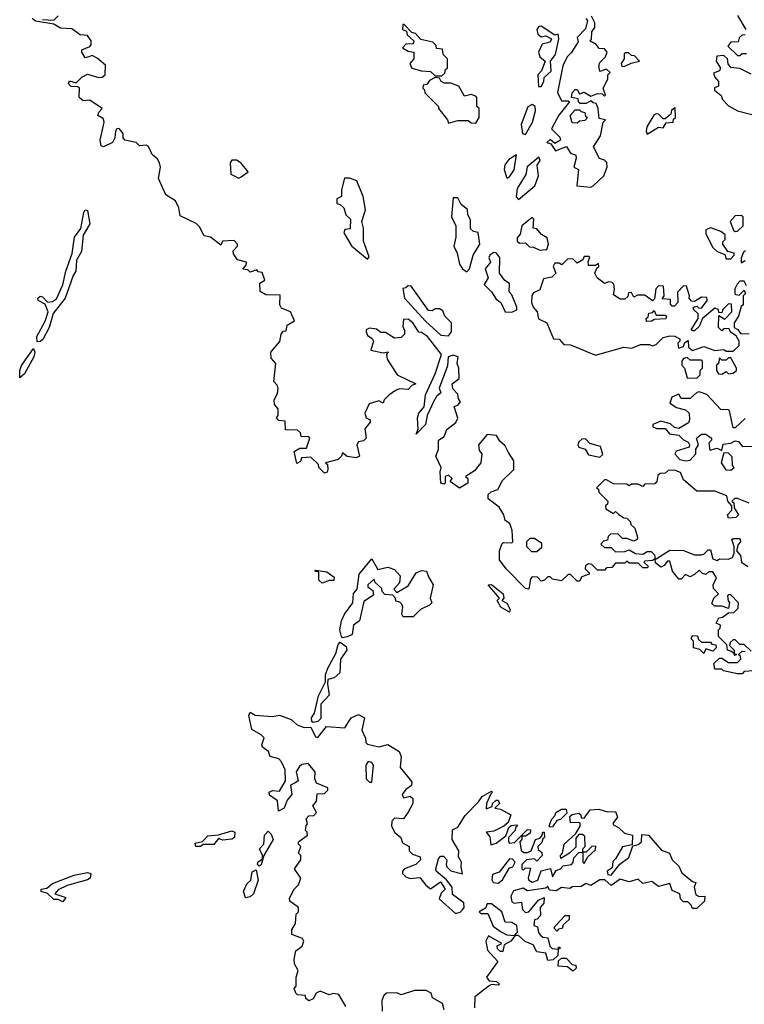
# Model space of a CAD drawing. Extents: x 1980017 to 2252640, y 74400 to 266395.
# Tile 364 of 388: x 2204024 to 2207235, y 213205 to 217569. Entities that reach past the tile are written whole.
import ezdxf

# ---------------------------------------------------------------- set-up
doc = ezdxf.new("R2010")
doc.units = 0

msp = doc.modelspace()

# ---------------------------------------------------------------- linework, layer by layer
at = {"layer": '0CON20XD'}
for points in [[(2204125, 217570), (2204175, 217567.5), (2204195, 217586.7)], [(2207205, 217587.5), (2207242.5, 217525)], [(2204330, 217405), (2204315, 217400), (2204300, 217425), (2204300, 217435), (2204335, 217450), (2204341.7, 217458.3), (2204341.2, 217475), (2204325, 217498.8), (2204292.7, 217502.7), (2204255, 217528), (2204205, 217531.2), (2204175, 217550), (2204095, 217562.5), (2204080, 217575)], [(2205895, 217320), (2205908.3, 217331.7), (2205911.7, 217348.3), (2205920, 217355), (2205920, 217395), (2205900, 217415), (2205898.3, 217438.3), (2205871.7, 217441.7), (2205870, 217455), (2205855, 217470), (2205801.7, 217481.7), (2205778.3, 217508.3), (2205761.7, 217511.7), (2205728.3, 217548.3), (2205721.7, 217548.3), (2205720, 217525), (2205738.3, 217518.3), (2205741.7, 217501.7), (2205770, 217475), (2205768.3, 217461.7), (2205735, 217460), (2205720, 217445), (2205745, 217430), (2205770, 217425), (2205770, 217395), (2205752.5, 217375), (2205762.5, 217355), (2205805, 217342.5), (2205845, 217340), (2205865, 217320), (2205895, 217320)], [(2206532.5, 217575), (2206540, 217565), (2206531.7, 217528.3), (2206495, 217490), (2206498.3, 217471.7), (2206468.3, 217421.7), (2206450, 217405), (2206431.2, 217365), (2206407, 217247), (2206425, 217210), (2206455, 217210), (2206460, 217205), (2206413.9, 217146.1), (2206380, 217085), (2206418.3, 217048.3), (2206420, 217035), (2206395, 217020), (2206375, 217037.5), (2206360, 217025), (2206378.3, 217018.3), (2206398.3, 216988.3), (2206447, 217007), (2206465, 216977.5), (2206488.3, 216968.3), (2206490, 216955), (2206480, 216915), (2206500, 216905), (2206493, 216833), (2206555, 216827.5)], [(2206555, 216827.5), (2206565, 216832.5), (2206612.5, 216877.5), (2206627.5, 216915), (2206626.1, 216936.1), (2206616.1, 216946.1), (2206593.3, 216953.3), (2206566.7, 217005), (2206597.5, 217055), (2206610, 217115), (2206620, 217125), (2206591.7, 217131.7), (2206587.5, 217175), (2206578.3, 217198.3), (2206565, 217200), (2206555, 217210), (2206535, 217197.5), (2206508.3, 217198.3), (2206500, 217205), (2206498.3, 217218.3), (2206470, 217225), (2206472.5, 217245), (2206485, 217260), (2206495, 217260), (2206505, 217240), (2206525, 217247.5), (2206555, 217230), (2206585, 217242.5), (2206605, 217240), (2206615, 217230), (2206620, 217235), (2206610, 217265), (2206630, 217305), (2206630, 217325), (2206640, 217335), (2206625, 217350), (2206595, 217340), (2206590, 217365), (2206595, 217380), (2206620, 217405), (2206627.5, 217425), (2206615, 217440), (2206591.7, 217441.7), (2206579.3, 217459.3), (2206550, 217475), (2206557.5, 217482.5), (2206560, 217515), (2206572.5, 217535), (2206572.5, 217555), (2206557.5, 217585)], [(2206335, 217272.5), (2206346.7, 217295), (2206347.5, 217312.5), (2206378.8, 217341.2), (2206376.7, 217385), (2206398, 217415), (2206412.5, 217485), (2206410, 217505), (2206395, 217500), (2206335, 217540.8), (2206325, 217538.8), (2206315.8, 217525), (2206320, 217505), (2206335, 217493.3), (2206355, 217497.5), (2206380, 217485), (2206375, 217470), (2206340, 217460), (2206323.3, 217425), (2206328.8, 217405), (2206352.5, 217385), (2206337, 217343), (2206320, 217325), (2206323, 217273), (2206335, 217272.5)], [(2207238.3, 217501.7), (2207225, 217500), (2207211.7, 217488.3), (2207208.3, 217471.7), (2207175, 217470), (2207161.7, 217451.7), (2207205, 217410), (2207215, 217410), (2207225, 217420), (2207245, 217420)], [(2206691.7, 217361.7), (2206705, 217362.5), (2206733, 217377), (2206770, 217385), (2206748.3, 217408.3), (2206735, 217410), (2206721.7, 217421.7), (2206708.3, 217421.7), (2206702.5, 217417.5), (2206702.5, 217395), (2206690, 217375), (2206691.7, 217361.7)], [(2207265, 214770), (2207235, 214800), (2207215, 214800), (2207195, 214820), (2207185, 214820), (2207171.7, 214808.3), (2207170, 214795), (2207190, 214775), (2207190, 214760), (2207200, 214755), (2207191.7, 214751.7), (2207190, 214760), (2207175, 214770), (2207160, 214775), (2207158.3, 214798.3), (2207120, 214835), (2207120, 214865), (2207128.3, 214871.7), (2207130, 214885), (2207110, 214895), (2207121.7, 214918.3), (2207138.3, 214921.7), (2207165, 214940), (2207188.3, 214941.7), (2207208.3, 214961.7), (2207210, 214985), (2207175, 215020), (2207165, 215020), (2207160, 215015), (2207163, 214993), (2207170, 214985), (2207165, 214960), (2207135, 214970), (2207105, 214970), (2207091.7, 214981.7), (2207100, 215005), (2207120, 215025), (2207098.3, 215048.3), (2207097.5, 215065), (2207112.5, 215095), (2207095, 215122.5), (2207078.3, 215121.7), (2207065, 215110), (2207050, 215115), (2207035, 215130), (2207015, 215110), (2206995, 215100), (2206975, 215110), (2206955, 215090), (2206945, 215090), (2206917.5, 215125), (2206905, 215170), (2206895, 215170), (2206880, 215150), (2206865, 215142.5), (2206841.7, 215161.7), (2206840, 215180), (2206827.5, 215172.5), (2206795, 215170), (2206790, 215165), (2206810, 215145), (2206805, 215140), (2206785, 215140), (2206765, 215160), (2206725, 215160), (2206715, 215170), (2206705, 215160), (2206665, 215160), (2206648.3, 215141.7), (2206625, 215140), (2206615, 215130), (2206585, 215130), (2206560, 215155), (2206545, 215157.5), (2206531.7, 215148.3), (2206530, 215135), (2206548.3, 215118.3), (2206548.3, 215111.7), (2206515, 215100), (2206505, 215080), (2206495, 215080), (2206465, 215110), (2206455, 215110), (2206425, 215082.5), (2206385, 215090), (2206375, 215100), (2206365, 215100), (2206350, 215085), (2206335, 215080), (2206318.3, 215098.3), (2206295, 215100), (2206288.3, 215091.7), (2206280, 215045), (2206265, 215047.5), (2206180, 215135), (2206150, 215175), (2206150, 215215), (2206160, 215245), (2206168.3, 215251.7), (2206205, 215250), (2206210, 215255), (2206206.7, 215305), (2206196.1, 215336.1), (2206175, 215350), (2206170, 215375), (2206148.3, 215408.3), (2206100, 215445), (2206100, 215465), (2206113, 215477), (2206143, 215487), (2206163.6, 215526.4), (2206213.9, 215576.1), (2206213.9, 215613.9), (2206190.7, 215650.7), (2206175, 215680), (2206151.7, 215701.7), (2206136.4, 215726.4), (2206095, 215730), (2206056.7, 215685), (2206060.4, 215660.5), (2206072.5, 215645), (2206067.5, 215605), (2206040, 215570), (2206000, 215545), (2206010, 215535), (2206010, 215515), (2205973, 215493), (2205931.7, 215521.7), (2205940, 215535), (2205925, 215550), (2205910, 215545), (2205910, 215515), (2205905, 215510), (2205890, 215515), (2205887.5, 215565), (2205892.5, 215585), (2205867.5, 215635), (2205880, 215665), (2205880, 215705), (2205905, 215722.5), (2205917, 215753), (2205956.4, 215783.6), (2205966.4, 215803.6), (2205950, 215855), (2205965, 215860), (2205977.5, 215875), (2205968.3, 215888.3), (2205965, 215910), (2205943, 215933), (2205940, 215955), (2205971.7, 215978.3), (2205970, 216025), (2205962.5, 216045), (2205967.5, 216075), (2205945, 216082.5), (2205922.5, 216075), (2205920, 216035), (2205883.6, 215936.4), (2205890, 215915), (2205870.7, 215899.3), (2205857.5, 215875), (2205830, 215815), (2205822.5, 215775), (2205781.7, 215731.7), (2205790, 215755), (2205787.5, 215805), (2205793.3, 215825), (2205816.2, 215853.8), (2205823, 215907), (2205865, 216000), (2205893.3, 216085), (2205831.2, 216165), (2205805, 216182.5), (2205793.6, 216183.6), (2205766.2, 216225), (2205745, 216241.2), (2205725, 216240), (2205721.7, 216208.3), (2205730, 216195), (2205730, 216175), (2205715, 216160), (2205685, 216157.5), (2205645, 216182.5), (2205625, 216182.5), (2205605, 216197.5), (2205575, 216202.5), (2205560, 216195), (2205560, 216185), (2205565, 216170), (2205586.4, 216156.4), (2205592.5, 216145), (2205580, 216105), (2205635, 216092.5), (2205657.5, 216097.5), (2205650, 216085), (2205652.5, 216065), (2205697.5, 215995), (2205780, 215955), (2205761.7, 215948.3), (2205745, 215930), (2205707, 215933), (2205690, 215925), (2205660, 215905), (2205640, 215885), (2205635, 215870), (2205615, 215880), (2205573.3, 215866.7), (2205553.3, 215825), (2205560, 215805), (2205577.5, 215795), (2205577.5, 215785), (2205553.6, 215756.4), (2205560, 215715), (2205547, 215703), (2205525, 215697.5), (2205517.5, 215685), (2205530, 215635), (2205515, 215627.5), (2205475, 215632.5), (2205455, 215650), (2205450, 215635), (2205435, 215620), (2205380, 215605), (2205387.5, 215597.5), (2205390, 215575), (2205386.4, 215563.6), (2205375, 215560), (2205350, 215585), (2205348.3, 215598.3), (2205315, 215630), (2205273, 215627), (2205268.3, 215611.7), (2205251.7, 215601.7), (2205240, 215655), (2205265, 215670), (2205295, 215670), (2205310, 215715), (2205305, 215720), (2205271.7, 215721.7), (2205268.3, 215738.3), (2205255, 215750), (2205201.7, 215751.7), (2205200, 215790), (2205173, 215793), (2205162.5, 215805), (2205170, 215815), (2205170, 215845), (2205153, 215863), (2205152.5, 215885), (2205167, 215913), (2205170, 215935), (2205165, 215950), (2205150, 215965), (2205160, 216045), (2205138.3, 216068.3), (2205137.5, 216095), (2205177, 216143), (2205182.5, 216175), (2205191.7, 216188.3), (2205205, 216190), (2205210, 216215), (2205242.5, 216235), (2205223.9, 216273.9), (2205185, 216290), (2205177.5, 216305), (2205178.3, 216348.3), (2205115, 216350), (2205090, 216365), (2205088.3, 216401.7), (2205110, 216415), (2205098.3, 216448.3), (2205081.7, 216451.7), (2205075, 216460), (2205045, 216450), (2205035, 216460), (2205013.6, 216463.6), (2205028.3, 216481.7), (2205030, 216495), (2204990, 216505), (2204971.7, 216531.7), (2204970, 216545), (2204990, 216565), (2204990, 216575), (2204975, 216590), (2204923, 216587), (2204915, 216570), (2204870, 216605), (2204841.2, 216611.2), (2204820.9, 216650.9), (2204806.2, 216666.2), (2204735, 216700), (2204729.2, 216735), (2204715, 216766.7), (2204672.3, 216792.3), (2204640, 216865), (2204647.8, 216915), (2204644.5, 216934.5), (2204635, 216951.2), (2204611.2, 216971.2), (2204595, 217006.7), (2204585, 217013.3), (2204555, 217010), (2204540, 217025), (2204490, 217035), (2204482.5, 217045), (2204482.5, 217065), (2204465, 217086.7), (2204455, 217086), (2204448.8, 217075), (2204446.2, 217045), (2204436, 217025), (2204396.1, 217006.1), (2204385, 217010), (2204380.6, 217035), (2204398.8, 217115), (2204395, 217130), (2204370, 217145), (2204375, 217160), (2204390, 217175), (2204335, 217212.5), (2204305, 217210), (2204287.5, 217225), (2204290, 217265), (2204281.7, 217271.7), (2204253, 217273), (2204240, 217285), (2204245, 217297.5), (2204275, 217290), (2204300, 217315), (2204325, 217327.5), (2204375, 217313.3), (2204390, 217315), (2204402.5, 217325), (2204405, 217367.5), (2204368.3, 217398.3), (2204345, 217410), (2204330, 217405)], [(2207265, 217327.5), (2207215, 217353.3), (2207175, 217357.5), (2207163, 217373), (2207160, 217395), (2207145, 217410), (2207113, 217407), (2207110, 217385), (2207130, 217355), (2207125, 217342.5), (2207098.3, 217331.7), (2207103.9, 217313.9), (2207120, 217295), (2207120, 217275), (2207102.5, 217267.5), (2207103.3, 217256.7), (2207133, 217233), (2207138, 217215), (2207165, 217186.7), (2207205, 217165.6), (2207268.3, 217148.3)], [(2206045, 217110), (2206060, 217135), (2206060, 217175), (2206050, 217185), (2206050, 217225), (2206045, 217230), (2206025, 217237.5), (2205995, 217230), (2205970, 217275), (2205935, 217287.5), (2205905, 217287.5), (2205892.5, 217295), (2205885, 217310), (2205865, 217312.5), (2205840.7, 217299.3), (2205828.3, 217281.7), (2205811.7, 217278.3), (2205810, 217265), (2205818.3, 217258.3), (2205820, 217245), (2205880, 217185), (2205880, 217175), (2205920, 217125), (2205925, 217110), (2205965, 217122.5), (2206011.7, 217121.7), (2206025, 217112.5), (2206045, 217110)], [(2206265, 217060), (2206296, 217115), (2206310, 217165), (2206308.8, 217185), (2206295, 217193.3), (2206276.4, 217183.6), (2206246.7, 217105), (2206252.5, 217065), (2206265, 217060)], [(2206495, 217110), (2206471.7, 217111.7), (2206463.3, 217145), (2206485, 217170), (2206505, 217170), (2206511.7, 217161.7), (2206528.3, 217158.3), (2206531.7, 217141.7), (2206540, 217135), (2206528.3, 217121.7), (2206505, 217120), (2206495, 217110)], [(2206805, 217062.5), (2206855, 217092.5), (2206875, 217090), (2206888.3, 217111.7), (2206920, 217115), (2206921.7, 217128.3), (2206930, 217135), (2206928.3, 217178.3), (2206912.5, 217167.5), (2206910, 217150), (2206885, 217130), (2206875, 217130), (2206855, 217150), (2206845, 217152.5), (2206834, 217146), (2206803.3, 217095), (2206800, 217075), (2206805, 217062.5)], [(2204995, 216867.5), (2205005, 216872.5), (2205036.7, 216895), (2205005, 216933.3), (2204985, 216946), (2204963.9, 216946.1), (2204957.5, 216935), (2204960, 216885), (2204995, 216867.5)], [(2206185, 216867.5), (2206195, 216872.5), (2206215.8, 216904.2), (2206225, 216970), (2206191.2, 216948.8), (2206173.6, 216926.4), (2206171.2, 216905), (2206181.2, 216871.2), (2206185, 216867.5)], [(2206235, 216772.5), (2206307, 216833), (2206323, 216877), (2206317.5, 216925), (2206330, 216945), (2206325, 216960), (2206272.5, 216917.5), (2206267, 216883), (2206228.8, 216821.2), (2206223.8, 216783.8), (2206235, 216772.5)], [(2205565, 216507.5), (2205572.5, 216517.5), (2205548.3, 216588.3), (2205547.5, 216645), (2205540, 216675), (2205556.4, 216726.4), (2205546.7, 216785), (2205517.5, 216855), (2205485, 216867.5), (2205463, 216867), (2205450, 216815), (2205450, 216785), (2205430, 216775), (2205430, 216755), (2205445, 216750), (2205460, 216735), (2205470, 216705), (2205490, 216685), (2205488.3, 216641.7), (2205465, 216640), (2205460, 216625), (2205495, 216566.2), (2205565, 216507.5)], [(2206005, 216452), (2206018, 216465), (2206034.3, 216525.7), (2206063.8, 216575), (2206056.4, 216626.4), (2206035, 216630), (2206022.5, 216642.5), (2206021.7, 216681.7), (2206010, 216705), (2206008.3, 216728.3), (2205980.7, 216750.7), (2205965, 216780), (2205945, 216780), (2205937.5, 216695), (2205957.5, 216655), (2205957.5, 216605), (2205947.5, 216565), (2205962.5, 216535), (2205973.3, 216485), (2205986.7, 216465), (2206005, 216452)], [(2204102, 216142), (2204100, 216165), (2204136.9, 216233.1), (2204150.8, 216275), (2204137.7, 216307.7), (2204106.2, 216325), (2204104, 216335), (2204115, 216343.8), (2204125, 216341.2), (2204147.7, 216317.7), (2204169.8, 216320.2), (2204187.4, 216332.6), (2204215.5, 216394.4), (2204228.9, 216455), (2204256.8, 216533.2), (2204267.1, 216605), (2204295.8, 216644.2), (2204309.2, 216715), (2204315, 216726.2), (2204325, 216723.3), (2204334.4, 216665), (2204305.5, 216614.5), (2204298.3, 216541.7), (2204276.6, 216503.4), (2204273.1, 216455), (2204260.6, 216435), (2204225.5, 216334.5), (2204172.5, 216267.5), (2204154.3, 216205), (2204127.6, 216152.4), (2204115, 216142.9), (2204102, 216142)], [(2206328.3, 216548.3), (2206355, 216550), (2206360, 216550), (2206367.5, 216575), (2206361.7, 216601.7), (2206337, 216617), (2206315, 216642.5), (2206300, 216645), (2206302.5, 216685), (2206295, 216692.5), (2206250, 216655), (2206241.7, 216618.3), (2206228.3, 216601.7), (2206228.3, 216588.3), (2206238.3, 216578.3), (2206265, 216580), (2206283, 216563), (2206301.7, 216561.7), (2206328.3, 216548.3)], [(2207195, 216630), (2207205, 216632.5), (2207230, 216655), (2207230, 216695), (2207221.7, 216701.7), (2207195, 216700), (2207172.5, 216675), (2207187, 216637), (2207195, 216630)], [(2207175, 216510), (2207190, 216525), (2207190, 216535), (2207161.7, 216541.7), (2207140, 216575), (2207140, 216585), (2207150, 216595), (2207150, 216615), (2207130.7, 216630.7), (2207086.4, 216646.4), (2207065, 216637.5), (2207065, 216620), (2207095, 216560), (2207115, 216542.5), (2207148.3, 216528.3), (2207155, 216510), (2207175, 216510)], [(2207240, 216545), (2207231.7, 216538.3), (2207221.7, 216511.7), (2207221.7, 216491.7), (2207238.3, 216501.7)], [(2206205, 216272.9), (2206226.4, 216283.6), (2206227.5, 216295), (2206205, 216350), (2206193, 216363), (2206195, 216400), (2206173.6, 216413.6), (2206150, 216445), (2206152.5, 216515), (2206136.1, 216536.1), (2206125, 216536.7), (2206107.5, 216525), (2206103.3, 216515), (2206110, 216495), (2206087.5, 216465), (2206100, 216425), (2206082.5, 216395), (2206115, 216362.5), (2206135, 216331.2), (2206156.4, 216316.4), (2206175, 216273.8), (2206205, 216272.9)], [(2206575, 216082.5), (2206701.7, 216118.3), (2206736.1, 216113.9), (2206775, 216130), (2206815, 216130), (2206827, 216123), (2206845, 216130), (2206875, 216160), (2206905, 216167.5), (2206927, 216167), (2206950, 216155), (2206950, 216145), (2206940, 216135), (2206943, 216113), (2206965, 216120), (2206971.7, 216138.3), (2206987, 216147), (2206988.3, 216118.3), (2207005, 216102.5), (2207055, 216120), (2207105, 216102.5), (2207145, 216107.5), (2207155, 216100), (2207185, 216100), (2207212.5, 216125), (2207212.5, 216145), (2207198.3, 216168.3), (2207173.6, 216183.6), (2207168.3, 216198.3), (2207145, 216200), (2207135, 216190), (2207120, 216205), (2207121.7, 216258.3), (2207148.3, 216241.7), (2207180, 216275), (2207178.3, 216308.3), (2207165, 216310), (2207140, 216285), (2207135, 216270), (2207121.7, 216271.7), (2207120, 216285), (2207105, 216290), (2207050, 216245), (2207035, 216210), (2207015, 216190), (2207005, 216190), (2207000, 216195), (2207030, 216245), (2207030, 216265), (2207010, 216285), (2207010, 216295), (2207025, 216300), (2207031.7, 216291.7), (2207045, 216290), (2207070, 216325), (2207068.3, 216338.3), (2207045, 216340), (2207015, 216320), (2207001.7, 216321.7), (2206990, 216335), (2206992.5, 216345), (2206978.3, 216388.3), (2206965, 216390), (2206938.3, 216361.7), (2206940, 216315), (2206925, 216300), (2206915, 216300), (2206908.3, 216308.3), (2206908.3, 216328.3), (2206871.7, 216331.7), (2206880, 216345), (2206877.5, 216387.5), (2206855, 216390), (2206843, 216377), (2206837.5, 216332.5), (2206827.5, 216322.5), (2206795, 216347.5), (2206762.5, 216347.5), (2206745, 216340), (2206735, 216360), (2206721.7, 216358.3), (2206718.3, 216341.7), (2206705, 216330), (2206685, 216330), (2206655, 216350), (2206660, 216375), (2206657, 216397), (2206650, 216405), (2206635, 216407.5), (2206615, 216400), (2206582.5, 216425), (2206573.3, 216445), (2206581.7, 216468.3), (2206590, 216475), (2206588.3, 216488.3), (2206575, 216480), (2206545, 216480), (2206542.5, 216497.5), (2206550, 216515), (2206545, 216520), (2206525, 216520), (2206520, 216505), (2206495, 216490), (2206475, 216510), (2206451.7, 216508.3), (2206427, 216483), (2206415, 216490), (2206395, 216490), (2206387.5, 216475), (2206400, 216445), (2206381.7, 216428.3), (2206345, 216420), (2206328.3, 216371.7), (2206301.7, 216358.3), (2206293, 216347), (2206292.5, 216315), (2206300, 216295), (2206317.5, 216275), (2206323, 216243), (2206360, 216225), (2206390, 216155), (2206415, 216152.5), (2206435, 216130), (2206465, 216127.5), (2206575, 216082.5)], [(2207245, 216390), (2207235, 216410), (2207215, 216410), (2207203, 216397), (2207193.6, 216376.4), (2207193.3, 216353.3), (2207211.7, 216348.3), (2207235, 216370), (2207240, 216355), (2207230, 216345), (2207230, 216305), (2207221.7, 216298.3), (2207210, 216255), (2207190, 216225), (2207190, 216205), (2207206.4, 216196.4), (2207218.3, 216178.3), (2207257, 216177)], [(2205925, 216168), (2205938, 216185), (2205937.5, 216225), (2205907.5, 216255), (2205899.3, 216279.3), (2205885, 216287.5), (2205865, 216287.5), (2205851.7, 216278.3), (2205835, 216280), (2205758.3, 216388.3), (2205745, 216390), (2205735, 216380), (2205721.7, 216378.3), (2205728.8, 216335), (2205823.1, 216233.1), (2205891.1, 216171.1), (2205925, 216168)], [(2206801.7, 216231.7), (2206800, 216245), (2206808.3, 216251.7), (2206811.7, 216268.3), (2206828.3, 216271.7), (2206835, 216280), (2206845, 216260), (2206885, 216260), (2206890, 216255), (2206887, 216243), (2206835, 216240), (2206825, 216232.5), (2206801.7, 216231.7)], [(2204025, 215982.5), (2204024.4, 216015), (2204032.8, 216037.2), (2204085, 216112.5), (2204092, 216095), (2204087.1, 216075), (2204045, 216000), (2204025, 215982.5)], [(2207025, 215980), (2207040, 215995), (2207040, 216015), (2207050, 216025), (2207050, 216055), (2207045, 216060), (2206995, 216060), (2206981.7, 216071.7), (2206965, 216067.5), (2206957.5, 216055), (2206958.3, 216038.3), (2206970, 216025), (2206981.7, 215981.7), (2207025, 215980)], [(2207135, 215997.5), (2207155, 216010), (2207165, 216000), (2207185, 216002.5), (2207200, 216015), (2207200, 216025), (2207175, 216070), (2207165, 216070), (2207155, 216060), (2207135, 216060), (2207125, 216070), (2207120, 216045), (2207112.5, 216037.5), (2207112.5, 216015), (2207120, 216000), (2207135, 215997.5)], [(2207238.3, 215801.7), (2207195, 215760), (2207185, 215760), (2207170, 215835), (2207165, 215840), (2207131.7, 215841.7), (2207068.3, 215908.3), (2207035, 215920), (2207025, 215917.5), (2206995, 215890), (2206955, 215890), (2206945, 215910), (2206913.6, 215896.4), (2206905, 215870), (2206935, 215850), (2206975, 215840), (2206990, 215825), (2206992.5, 215795), (2206988.3, 215781.7), (2206945, 215756.7), (2206925, 215761.2), (2206907.3, 215777.3), (2206865, 215790), (2206830, 215775), (2206830, 215765), (2206847, 215757), (2206885, 215757.5), (2206904.2, 215734.2), (2206945, 215727.5), (2206965, 215707.5), (2206986.4, 215696.4), (2206992.5, 215685), (2206990, 215675), (2206933, 215657), (2206927.5, 215645), (2206950, 215620), (2206976.4, 215613.6), (2206995, 215616.7), (2207020, 215645), (2207020, 215665), (2207032.5, 215685), (2207022.5, 215715), (2207045, 215732.5), (2207065, 215732.5), (2207090, 215715), (2207090, 215705), (2207078.3, 215691.7), (2207081.7, 215661.7), (2207115, 215670), (2207135, 215660), (2207141.7, 215688.3), (2207175, 215692.5), (2207195, 215702.5), (2207209.3, 215699.3), (2207227.5, 215677.5), (2207300.7, 215679.3)], [(2206595, 215630), (2206607.5, 215642.5), (2206597.5, 215677.5), (2206551.2, 215691.2), (2206531.7, 215711.7), (2206515, 215710), (2206501.7, 215698.3), (2206497.5, 215685), (2206502.5, 215675), (2206530, 215665), (2206545, 215640), (2206595, 215630)], [(2207175, 215572.5), (2207190, 215585), (2207183.3, 215593.3), (2207181.7, 215631.7), (2207165, 215647.5), (2207145, 215650), (2207132.5, 215605), (2207153.9, 215573.9), (2207175, 215572.5)], [(2207256.4, 215426.4), (2207205, 215447.5), (2207192.5, 215447.5), (2207180, 215435), (2207188.3, 215428.3), (2207190, 215405), (2207210, 215375), (2207197, 215363), (2207165, 215360), (2207160, 215375), (2207180, 215395), (2207180, 215415), (2207162.5, 215435), (2207158.3, 215458.3), (2207105, 215480), (2207025, 215480), (2206965, 215530), (2206953, 215563), (2206925, 215572.5), (2206898.3, 215571.7), (2206885, 215560), (2206861.7, 215558.3), (2206851.7, 215548.3), (2206847, 215523), (2206838.3, 215511.7), (2206795, 215510), (2206785, 215500), (2206765, 215510), (2206735, 215510), (2206725, 215502.5), (2206715, 215510), (2206655, 215512.5), (2206625, 215530), (2206615, 215530), (2206580, 215495), (2206588.3, 215488.3), (2206590, 215475), (2206630, 215435), (2206628.3, 215421.7), (2206620, 215415), (2206621.7, 215401.7), (2206655, 215380), (2206665, 215390), (2206678.3, 215378.3), (2206701.7, 215361.7), (2206715, 215360), (2206730, 215345), (2206731.7, 215331.7), (2206750, 215315), (2206762.5, 215275), (2206760, 215265), (2206745, 215257.5), (2206715, 215270), (2206695, 215270), (2206675, 215290), (2206641.7, 215288.3), (2206631.7, 215278.3), (2206628.3, 215261.7), (2206611.7, 215258.3), (2206600, 215245), (2206615, 215230), (2206645, 215230), (2206665, 215210), (2206705, 215212.5), (2206725, 215220), (2206753, 215203), (2206785, 215200), (2206805, 215212.5), (2206821.7, 215211.7), (2206837, 215197), (2206840, 215180), (2206845, 215180), (2206905, 215217.5), (2206965, 215216.7), (2207015, 215197.5), (2207045, 215197.5), (2207055, 215200), (2207075, 215220), (2207085, 215220), (2207095, 215180), (2207115, 215172.5), (2207125, 215180), (2207165, 215178.8), (2207182.5, 215185), (2207190, 215205), (2207190, 215235), (2207180, 215265), (2207185, 215270), (2207215, 215270), (2207217.5, 215255), (2207207.5, 215242.5), (2207200, 215215), (2207217.5, 215195), (2207222.5, 215165), (2207250, 215145)], [(2206291.7, 215211.7), (2206315, 215212.5), (2206338.3, 215231.7), (2206338.3, 215248.3), (2206305, 215270), (2206285, 215270), (2206270, 215255), (2206270, 215235), (2206291.7, 215211.7)], [(2205455, 214830), (2205450, 214835), (2205442.5, 214865), (2205450, 214905), (2205463.3, 214935), (2205500, 214985), (2205503.3, 215026.7), (2205520, 215045), (2205528.3, 215111.7), (2205585, 215180), (2205611.7, 215131.7), (2205655, 215143.3), (2205685, 215132.5), (2205710, 215105), (2205707, 215073), (2205682.5, 215045), (2205695, 215030), (2205745, 215060), (2205781.7, 215118.3), (2205805, 215128), (2205827.5, 215125), (2205835, 215100), (2205856.7, 215065), (2205843.3, 215005), (2205850, 214985), (2205840, 214975), (2205800, 214955), (2205767.5, 214922.5), (2205723, 214923), (2205717.5, 214935), (2205722.5, 214965), (2205718.3, 214978.3), (2205708.3, 214988.3), (2205691.7, 214991.7), (2205690, 215005), (2205678.3, 215018.3), (2205641.7, 215021.7), (2205630, 215035), (2205628.3, 215048.3), (2205600, 215075), (2205595, 215090), (2205567.5, 215065), (2205567.5, 215055), (2205588.8, 215038.8), (2205591.7, 215018.3), (2205548.8, 214991.2), (2205530, 214905), (2205503.8, 214885), (2205497.5, 214845), (2205475, 214833.3), (2205455, 214830)], [(2205365, 215072.5), (2205350, 215085), (2205350, 215120), (2205330, 215125), (2205335, 215130), (2205385, 215122), (2205418.3, 215098.3), (2205415.9, 215084.1), (2205395, 215083.8), (2205365, 215072.5)], [(2206195, 214943.3), (2206156.2, 214965), (2206140, 214995), (2206150, 215005), (2206100, 215065), (2206115, 215066), (2206166, 215025), (2206170, 215005), (2206160, 214995), (2206183.3, 214983.3), (2206197.5, 214955), (2206195, 214943.3)], [(2207055, 214760), (2207038.3, 214778.3), (2207010, 214785), (2207010, 214815), (2207000, 214825), (2207005, 214840), (2207028.3, 214838.3), (2207031.7, 214821.7), (2207045, 214810), (2207085, 214810), (2207091.7, 214801.7), (2207108.3, 214798.3), (2207110, 214785), (2207095, 214770), (2207065, 214780), (2207055, 214760)], [(2205325, 214453.8), (2205318.3, 214458.3), (2205317.5, 214475), (2205330, 214495), (2205347.7, 214572.3), (2205380, 214635), (2205380, 214665), (2205390, 214695), (2205425, 214760), (2205435, 214800), (2205445, 214810), (2205470.4, 214790.5), (2205473.8, 214775), (2205446.2, 214735), (2205443.3, 214675), (2205418.3, 214651.7), (2205390, 214645), (2205387.5, 214625), (2205396, 214575), (2205358, 214535), (2205358.3, 214471.7), (2205345, 214459.2), (2205325, 214453.8)], [(2207277, 214683), (2207235, 214680), (2207225, 214670), (2207205, 214670), (2207143, 214683), (2207135, 214690), (2207105, 214690), (2207100, 214715), (2207125, 214740), (2207135, 214740), (2207165, 214720), (2207205, 214720), (2207220, 214735), (2207218.3, 214748.3), (2207210, 214755), (2207225, 214770), (2207238.3, 214768.3)], [(2205470, 213195), (2205438, 213248), (2205415, 213253.3), (2205395, 213247.5), (2205355, 213263.3), (2205337.5, 213255), (2205325, 213230), (2205305, 213220), (2205291.7, 213231.7), (2205290, 213245), (2205255, 213247.5), (2205247.5, 213255), (2205240, 213275), (2205250, 213285), (2205250, 213325), (2205257.5, 213355), (2205242.5, 213385), (2205240, 213405), (2205247.5, 213442.5), (2205276.4, 213463.6), (2205283.3, 213485), (2205277, 213497), (2205230, 213515), (2205230, 213535), (2205247, 213563), (2205250, 213605), (2205260, 213615), (2205260, 213635), (2205221.7, 213661.7), (2205220, 213675), (2205240, 213715), (2205260, 213735), (2205270, 213765), (2205242.5, 213805), (2205270, 213845), (2205270, 213865), (2205260, 213875), (2205270, 213905), (2205260, 213915), (2205260, 213925), (2205300, 213955), (2205298.3, 213968.3), (2205290, 213975), (2205293, 213997), (2205300, 214005), (2205293, 214027), (2205305, 214040), (2205328.3, 214041.7), (2205340, 214055), (2205322.5, 214085), (2205340, 214105), (2205341.7, 214138.3), (2205375, 214140), (2205390, 214155), (2205390, 214165), (2205340, 214185), (2205332.5, 214205), (2205333.8, 214235), (2205303, 214273), (2205275, 214268), (2205262.7, 214257.3), (2205250, 214235), (2205257.5, 214195), (2205248.3, 214188.3), (2205223.9, 214176.1), (2205230, 214135), (2205209.3, 214110.7), (2205195.8, 214074.2), (2205171.7, 214061.7), (2205167, 214107), (2205131.7, 214131.7), (2205130, 214145), (2205145, 214152.5), (2205175, 214150), (2205202.5, 214195), (2205200, 214245), (2205185, 214280), (2205172.5, 214292.5), (2205133.9, 214303.9), (2205126.4, 214326.4), (2205100, 214345), (2205097.5, 214355), (2205107, 214387), (2205095, 214400), (2205053, 214423), (2205040, 214485), (2205045, 214500), (2205067, 214487), (2205145, 214481.2), (2205175, 214486), (2205227.7, 214467.7), (2205254.1, 214444.1), (2205285, 214432.5), (2205315, 214433.3), (2205335, 214390), (2205345, 214387.5), (2205384.2, 214435.8), (2205465, 214430), (2205492.5, 214475), (2205525, 214490), (2205552.5, 214475), (2205540.4, 214420.5), (2205556.2, 214385), (2205557.5, 214365), (2205565, 214357.5), (2205615, 214346.2), (2205655, 214356.7), (2205705.8, 214325.8), (2205714.1, 214304.1), (2205710, 214255), (2205761.7, 214191.7), (2205760, 214175), (2205735, 214156.7), (2205718.8, 214135), (2205725, 214120), (2205755, 214127.5), (2205767, 214117), (2205766.7, 214095), (2205745, 214057.5), (2205725, 214027.5), (2205685, 214030), (2205673, 214017), (2205672.5, 213995), (2205687, 213967), (2205712.5, 213945), (2205720.7, 213920.7), (2205750, 213905), (2205750, 213885), (2205765, 213870), (2205798.3, 213858.3), (2205800, 213845), (2205780, 213825), (2205730, 213805), (2205720, 213795), (2205720, 213785), (2205735, 213770), (2205755, 213762.5), (2205797.5, 213767.5), (2205823.3, 213733.3), (2205845, 213717.5), (2205888.3, 213748.3), (2205910, 213715), (2205891.7, 213698.3), (2205883, 213673), (2205955, 213607.5), (2205976.7, 213613.3), (2205986.4, 213623.6), (2205993.3, 213635), (2205992.5, 213655), (2205941.7, 213691.7), (2205940, 213725), (2205915, 213757.5), (2205870, 213795), (2205867.5, 213805), (2205879.3, 213850.7), (2205888.3, 213861.7), (2205901.7, 213861.7), (2205917.5, 213845), (2205913.3, 213825), (2205917.5, 213815), (2205935, 213797.5), (2205987, 213783), (2205980, 213815), (2205982.5, 213835), (2205968.3, 213858.3), (2205970, 213885), (2205940, 213935), (2205941.7, 213978.3), (2205965, 213990), (2205997.7, 214042.3), (2206058, 214102), (2206073.6, 214126.4), (2206115, 214150), (2206120, 214145), (2206111.7, 214138.3), (2206092.5, 214095), (2206091.7, 214071.7), (2206117.5, 214082.5), (2206120, 214095), (2206135, 214110), (2206145, 214110), (2206150, 214095), (2206130, 214075), (2206155, 214070), (2206200, 214045), (2206188.3, 214011.7), (2206170, 213995), (2206125, 213972.5), (2206091.7, 213968.3), (2206107, 213947), (2206111.7, 213911.7), (2206135, 213920), (2206178.3, 213951.7), (2206191.7, 213988.3), (2206201.7, 213998.3), (2206225, 214000), (2206230, 213995), (2206221.7, 213988.3), (2206220, 213975), (2206190, 213945), (2206190, 213925), (2206195, 213920), (2206217, 213923), (2206275, 213980), (2206288.3, 213978.3), (2206286.7, 213963.3), (2206265, 213950), (2206250, 213950), (2206250, 213935), (2206240, 213925), (2206247, 213887), (2206258.3, 213878.3), (2206275, 213877.5), (2206290, 213885), (2206310, 213935), (2206328.3, 213941.7), (2206338.3, 213951.7), (2206341.7, 213968.3), (2206348.3, 213968.3), (2206350, 213945), (2206341.7, 213938.3), (2206338.3, 213921.7), (2206320, 213905), (2206321.7, 213891.7), (2206338.3, 213878.3), (2206340, 213865), (2206315, 213840), (2206305, 213850), (2206270, 213845), (2206250, 213825), (2206250, 213805), (2206255, 213800), (2206265, 213810), (2206288.3, 213808.3), (2206276.7, 213765), (2206280, 213755), (2206295, 213746.7), (2206320, 213755), (2206335, 213797.5), (2206377, 213807), (2206385, 213770), (2206401.7, 213798.3), (2206420, 213805), (2206431.7, 213818.3), (2206470, 213825), (2206477, 213833), (2206480, 213855), (2206501.7, 213878.3), (2206520, 213880), (2206520, 213895), (2206530, 213905), (2206528.3, 213948.3), (2206517.5, 213957.5), (2206502.5, 213957.5), (2206488.3, 213941.7), (2206488.3, 213901.7), (2206460, 213875), (2206421.7, 213851.7), (2206420, 213865), (2206430, 213875), (2206437.5, 213915), (2206488.3, 213961.7), (2206507.5, 213995), (2206507.5, 214007.5), (2206501.7, 214011.7), (2206465, 214010), (2206461.7, 214038.3), (2206473, 214047), (2206501.7, 214051.7), (2206510, 214045), (2206511.7, 214031.7), (2206525, 214030), (2206552.5, 214067.5), (2206590.7, 214070.7), (2206628.3, 214058.3), (2206665, 214060), (2206672.5, 214035), (2206653, 214007), (2206655, 214000), (2206678.3, 213988.3), (2206703.9, 213963.9), (2206740, 213955), (2206738.3, 213911.7), (2206695, 213902.5), (2206665, 213850), (2206652.5, 213837.5), (2206650, 213810), (2206627.5, 213795), (2206630, 213780), (2206645, 213777.5), (2206683.6, 213826.4), (2206723.8, 213856.2), (2206741.7, 213908.3), (2206765, 213913.3), (2206780, 213925), (2206781.7, 213958.3), (2206810, 213955), (2206868.8, 213888.8), (2206903.3, 213875), (2206916, 213846), (2206945, 213817.5), (2206958.3, 213788.3), (2207005, 213750), (2207020, 213745), (2207012.5, 213725), (2207020.7, 213690.7), (2207035, 213682.5), (2207060, 213685), (2207058.3, 213661.7), (2207025, 213630), (2207005, 213630), (2207000, 213645), (2206985, 213660), (2206965, 213660), (2206953, 213673), (2206950, 213695), (2206915, 213710), (2206905, 213740), (2206855, 213727.5), (2206825, 213750), (2206785, 213740), (2206765, 213760), (2206725, 213747.5), (2206685, 213760), (2206645, 213732.5), (2206617.5, 213757.5), (2206595, 213757.5), (2206555, 213732.5), (2206535, 213740), (2206512.5, 213727.5), (2206473.9, 213726.1), (2206461.7, 213718.3), (2206425, 213722.5), (2206401.7, 213708.3), (2206371.7, 213711.7), (2206365, 213727.5), (2206355, 213720), (2206275, 213707.5), (2206255, 213720), (2206211.7, 213708.3), (2206200, 213685), (2206205, 213660), (2206215, 213653.3), (2206248.3, 213658.3), (2206252.5, 213625), (2206265, 213612.5), (2206280, 213615), (2206323.6, 213666.4), (2206348.3, 213678.3), (2206347, 213653), (2206330, 213635), (2206331.7, 213598.3), (2206317, 213583), (2206305, 213580), (2206302.5, 213555), (2206318.3, 213548.3), (2206323, 213523), (2206331.7, 213511.7), (2206343, 213503), (2206365, 213500), (2206373.6, 213463.6), (2206383, 213453), (2206410, 213450), (2206411.7, 213458.3), (2206418.3, 213458.3), (2206418.3, 213451.7), (2206410, 213450), (2206408.3, 213421.7), (2206388.3, 213401.7), (2206365, 213400), (2206355, 213432.5), (2206315, 213437.5), (2206299.3, 213469.3), (2206263.9, 213483.9), (2206235, 213510), (2206220, 213510), (2206200, 213485), (2206171.7, 213468.3), (2206165, 213440), (2206155, 213440), (2206141.7, 213451.7), (2206140, 213465), (2206160, 213475), (2206101.7, 213508.3), (2206090, 213485), (2206097.5, 213445), (2206142.5, 213395), (2206092.5, 213325), (2206105, 213310), (2206137, 213307), (2206150, 213295), (2206145, 213290), (2206115, 213292.5), (2206105, 213287.5), (2206041.7, 213238.3), (2206040, 213190)], [(2205585, 214190), (2205592.5, 214265), (2205585, 214277.5), (2205568.3, 214281.7), (2205557.5, 214265), (2205560, 214205), (2205575, 214190), (2205585, 214190)], [(2206375, 213990), (2206370, 213995), (2206380, 214025), (2206395, 214040), (2206400, 214055), (2206425, 214070), (2206445, 214070), (2206448.3, 214051.7), (2206420, 214025), (2206405, 214020), (2206385, 213992.5), (2206375, 213990)], [(2204825, 213904), (2204804.3, 213904.3), (2204801.2, 213918.8), (2204835, 213927.5), (2204858.3, 213951.7), (2204905, 213956.7), (2204963.6, 213973.6), (2204977.7, 213967.7), (2204975.8, 213945), (2204965, 213937.5), (2204925, 213932.5), (2204905, 213940), (2204885, 213913.3), (2204837, 213913), (2204825, 213904)], [(2205085, 213817.5), (2205077.5, 213825), (2205080, 213835), (2205100, 213850), (2205100, 213865), (2205087.5, 213895), (2205106.7, 213915), (2205108.8, 213955), (2205125, 213972.5), (2205138.7, 213958.7), (2205147.1, 213935), (2205106.7, 213865), (2205095, 213823.3), (2205085, 213817.5)], [(2206525, 213830), (2206541.7, 213858.3), (2206575, 213890), (2206576.7, 213906.7), (2206560, 213905), (2206535, 213880), (2206520, 213880), (2206520, 213835), (2206525, 213830)], [(2206145, 213742.5), (2206163, 213757), (2206195, 213810), (2206210, 213815), (2206220, 213835), (2206208.3, 213848.3), (2206195, 213850), (2206149.3, 213790.7), (2206120, 213780), (2206117, 213757), (2206122.5, 213745), (2206145, 213742.5)], [(2204215, 213660), (2204195, 213670), (2204175, 213670), (2204147, 213697), (2204120, 213705), (2204120, 213715), (2204145, 213720), (2204169.3, 213740.7), (2204265, 213777.5), (2204325, 213790), (2204340, 213785), (2204336.7, 213765), (2204325, 213756.7), (2204235, 213732.5), (2204195, 213712.5), (2204180, 213695), (2204228.3, 213678.3), (2204215, 213660)], [(2205025, 213677.5), (2205016.7, 213705), (2205031.2, 213738.8), (2205048.8, 213755), (2205055, 213792.5), (2205071.7, 213801.7), (2205080.8, 213755), (2205060.8, 213695), (2205045, 213682), (2205025, 213677.5)], [(2206215, 213510), (2206230, 213525), (2206227.5, 213555), (2206205, 213567.5), (2206175, 213570), (2206160, 213615), (2206115, 213650), (2206095, 213650), (2206088.3, 213631.7), (2206060, 213615), (2206068.3, 213608.3), (2206098.3, 213608.3), (2206121.7, 213551.7), (2206155, 213527.5), (2206183, 213513), (2206215, 213510)], [(2206405, 213530), (2206393, 213543), (2206395, 213550), (2206441.7, 213598.3), (2206458.3, 213598.3), (2206458.3, 213581.7), (2206432.5, 213557.5), (2206428.3, 213541.7), (2206411.7, 213538.3), (2206405, 213530)], [(2206475, 213352.5), (2206451.7, 213371.7), (2206410, 213375), (2206411.7, 213398.3), (2206425, 213410), (2206445, 213410), (2206471.7, 213381.7), (2206488.3, 213378.3), (2206490, 213365), (2206475, 213352.5)], [(2205905, 213180), (2205898.3, 213208.3), (2205853.6, 213233.6), (2205847.5, 213255), (2205825, 213266.2), (2205773.6, 213266.4), (2205715, 213247.5), (2205695, 213256.7), (2205650, 213255), (2205637.5, 213245), (2205628.3, 213221.7), (2205630, 213175)]]:
    msp.add_lwpolyline(points, dxfattribs=at)

doc.saveas('drawing.dxf')
